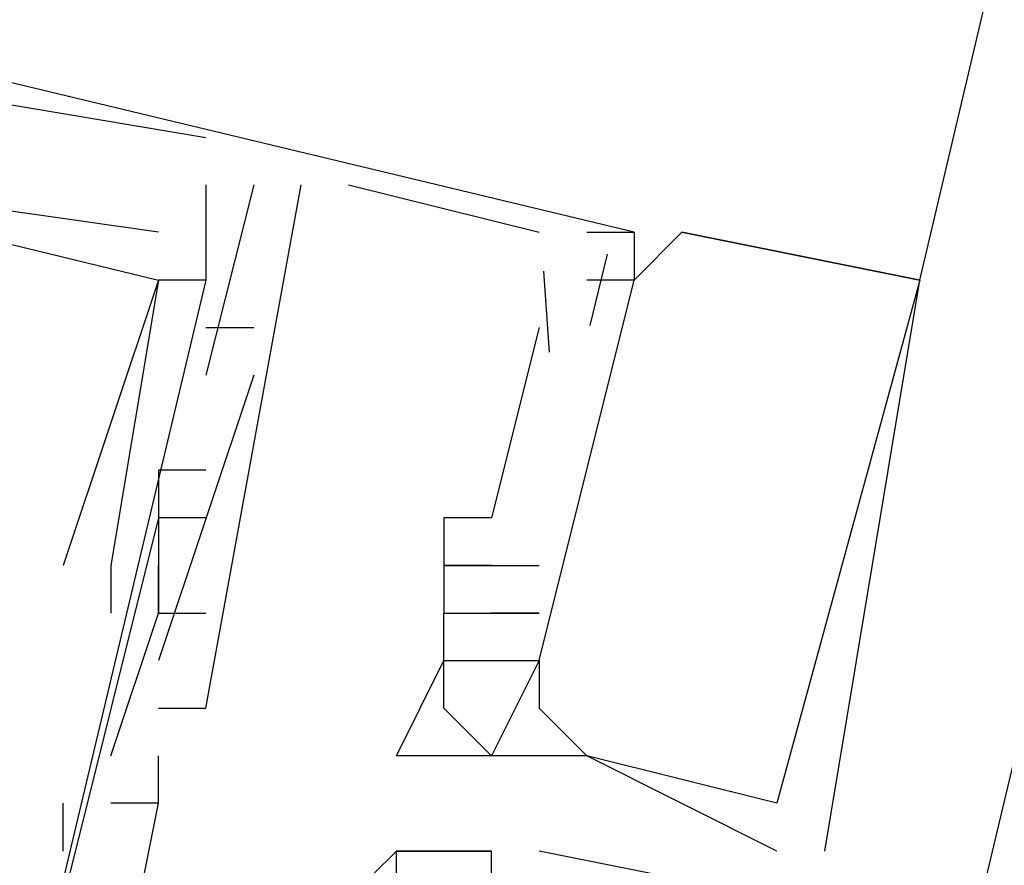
# Model space of a CAD drawing. Header units: feet. Extents: x -79 to 198, y -22 to 181.
# Tile 462 of 656: x 114.361 to 114.637, y 60.64 to 60.877. Entities that reach past the tile are written whole.
import ezdxf

# ---------------------------------------------------------------- set-up
doc = ezdxf.new("R2010")
doc.units = ezdxf.units.FT
doc.layers.add('A-LINEA', color=7, linetype='CONTINUOUS')

msp = doc.modelspace()

# ---------------------------------------------------------------- linework, layer by layer
at = {"layer": 'A-LINEA'}
for p, q in [((114.6133, 60.8044), (116.2533, 67.7378)), ((114.6133, 60.8044), (116.2533, 67.7378)), ((114.4133, 60.8444), (114.4133, 60.8444)), ((114.4133, 60.8444), (114.4133, 60.8444)), ((114.4133, 60.8444), (114.4133, 60.8444)), ((114.4133, 60.8444), (114.4133, 60.8444)), ((114.4133, 60.8444), (114.4133, 60.8444)), ((114.4133, 60.8444), (114.4133, 60.8444)), ((114.4133, 60.8444), (114.4133, 60.8444)), ((114.4133, 60.8444), (114.4133, 60.8444)), ((114.4133, 60.8444), (114.4133, 60.8444)), ((114.4133, 60.8444), (114.4133, 60.8444)), ((114.4133, 60.8444), (114.4133, 60.8444)), ((114.4133, 60.8444), (114.4133, 60.8444)), ((114.4133, 60.8311), (114.4133, 60.8178)), ((114.4133, 60.8311), (114.4133, 60.8311)), ((114.4267, 60.8311), (114.4133, 60.7778)), ((114.4133, 60.8311), (114.4133, 60.8178)), ((114.4133, 60.8311), (114.4133, 60.8311)), ((114.4267, 60.8311), (114.4133, 60.7778)), ((114.4133, 60.8311), (114.4133, 60.8178)), ((114.4133, 60.8311), (114.4133, 60.8311)), ((114.4267, 60.8311), (114.4133, 60.7778)), ((114.4133, 60.8311), (114.4133, 60.8178)), ((114.4133, 60.8311), (114.4133, 60.8311)), ((114.4267, 60.8311), (114.4133, 60.7778)), ((114.4133, 60.8311), (114.4133, 60.8178)), ((114.4133, 60.8311), (114.4133, 60.8311)), ((114.4267, 60.8311), (114.4133, 60.7778)), ((114.4133, 60.8311), (114.4133, 60.8178)), ((114.4133, 60.8311), (114.4133, 60.8311)), ((114.4267, 60.8311), (114.4133, 60.7778)), ((114.4267, 60.8311), (114.4267, 60.8311)), ((114.4267, 60.8311), (114.4267, 60.8311)), ((114.4267, 60.8311), (114.4267, 60.8311)), ((114.4267, 60.8311), (114.4267, 60.8311)), ((114.4267, 60.8311), (114.4267, 60.8311)), ((114.4267, 60.8311), (114.4267, 60.8311)), ((114.44, 60.8311), (114.44, 60.8311)), ((114.44, 60.8311), (114.44, 60.8311)), ((114.44, 60.8311), (114.44, 60.8311)), ((114.44, 60.8311), (114.44, 60.8311)), ((114.44, 60.8311), (114.44, 60.8311)), ((114.44, 60.8311), (114.44, 60.8311)), ((114.4533, 60.8311), (114.5067, 60.8178)), ((114.4533, 60.8311), (114.4533, 60.8311)), ((114.4533, 60.8311), (114.5067, 60.8178)), ((114.4533, 60.8311), (114.4533, 60.8311)), ((114.4533, 60.8311), (114.5067, 60.8178)), ((114.4533, 60.8311), (114.4533, 60.8311)), ((114.4533, 60.8311), (114.5067, 60.8178)), ((114.4533, 60.8311), (114.4533, 60.8311)), ((114.4533, 60.8311), (114.5067, 60.8178)), ((114.4533, 60.8311), (114.4533, 60.8311)), ((114.4533, 60.8311), (114.5067, 60.8178)), ((114.4533, 60.8311), (114.4533, 60.8311)), ((114.4, 60.8178), (114.4, 60.8178)), ((114.4, 60.8178), (114.4, 60.8178)), ((114.4, 60.8178), (114.4, 60.8178)), ((114.4, 60.8178), (114.4, 60.8178)), ((114.4, 60.8178), (114.4, 60.8178)), ((114.4, 60.8178), (114.4, 60.8178)), ((114.4133, 60.8178), (114.4133, 60.8178)), ((114.4133, 60.8178), (114.4133, 60.8178)), ((114.4133, 60.8178), (114.4133, 60.8178)), ((114.4133, 60.8178), (114.4133, 60.8178)), ((114.4133, 60.8178), (114.4133, 60.8178)), ((114.4133, 60.8178), (114.4133, 60.8178)), ((114.5067, 60.8178), (114.5067, 60.8178)), ((114.5067, 60.8178), (114.5067, 60.8178)), ((114.5067, 60.8178), (114.5067, 60.8178)), ((114.5067, 60.8178), (114.5067, 60.8178)), ((114.5067, 60.8178), (114.5067, 60.8178)), ((114.5067, 60.8178), (114.5067, 60.8178)), ((114.52, 60.8178), (114.52, 60.8178)), ((114.52, 60.8178), (114.52, 60.8178)), ((114.52, 60.8178), (114.52, 60.8178)), ((114.52, 60.8178), (114.52, 60.8178)), ((114.52, 60.8178), (114.52, 60.8178)), ((114.52, 60.8178), (114.52, 60.8178)), ((114.5333, 60.8178), (114.5333, 60.8178)), ((114.5333, 60.8178), (114.5333, 60.8178)), ((114.5333, 60.8178), (114.5333, 60.8178)), ((114.5333, 60.8178), (114.5333, 60.8178)), ((114.5333, 60.8178), (114.5333, 60.8178)), ((114.5333, 60.8178), (114.5333, 60.8178)), ((114.5333, 60.8178), (114.5333, 60.8178)), ((114.5333, 60.8178), (114.5333, 60.8178)), ((114.5333, 60.8178), (114.5333, 60.8178)), ((114.5333, 60.8178), (114.5333, 60.8178)), ((114.5333, 60.8178), (114.5333, 60.8178)), ((114.5333, 60.8178), (114.5333, 60.8178)), ((114.5467, 60.8178), (114.5467, 60.8178)), ((114.5467, 60.8178), (114.5467, 60.8178)), ((114.5467, 60.8178), (114.5467, 60.8178)), ((114.5467, 60.8178), (114.5467, 60.8178)), ((114.5467, 60.8178), (114.5467, 60.8178)), ((114.5467, 60.8178), (114.5467, 60.8178)), ((114.5467, 60.8178), (114.5467, 60.8178)), ((114.5467, 60.8178), (114.5467, 60.8178)), ((114.5467, 60.8178), (114.5467, 60.8178)), ((114.5467, 60.8178), (114.5467, 60.8178)), ((114.5467, 60.8178), (114.5467, 60.8178)), ((114.5467, 60.8178), (114.5467, 60.8178)), ((114.5257, 60.8117), (114.5209, 60.7917)), ((114.5257, 60.8117), (114.5209, 60.7917)), ((114.5257, 60.8117), (114.5209, 60.7917)), ((114.5257, 60.8117), (114.5209, 60.7917)), ((114.5257, 60.8117), (114.5209, 60.7917)), ((114.5257, 60.8117), (114.5209, 60.7917)), ((114.4133, 60.8044), (114.3467, 60.5244)), ((114.4133, 60.8044), (114.3467, 60.5244)), ((114.4133, 60.8044), (114.3467, 60.5244)), ((114.4133, 60.8044), (114.3467, 60.5244)), ((114.4133, 60.8044), (114.3467, 60.5244)), ((114.4133, 60.8044), (114.3467, 60.5244)), ((114.4, 60.8044), (114.4, 60.8044)), ((114.4, 60.8044), (114.4, 60.8044)), ((114.4, 60.8044), (114.4, 60.8044)), ((114.4, 60.8044), (114.4, 60.8044)), ((114.4, 60.8044), (114.4, 60.8044)), ((114.4, 60.8044), (114.4, 60.8044)), ((114.4, 60.8044), (114.4, 60.8044)), ((114.4, 60.8044), (114.4, 60.8044)), ((114.4, 60.8044), (114.4, 60.8044)), ((114.4, 60.8044), (114.4, 60.8044)), ((114.4, 60.8044), (114.4, 60.8044)), ((114.4, 60.8044), (114.4, 60.8044)), ((114.4133, 60.8044), (114.4133, 60.8044)), ((114.4133, 60.8044), (114.4133, 60.8044)), ((114.4133, 60.8044), (114.4133, 60.8044)), ((114.4133, 60.8044), (114.4133, 60.8044)), ((114.4133, 60.8044), (114.4133, 60.8044)), ((114.4133, 60.8044), (114.4133, 60.8044)), ((114.5079, 60.8069), (114.5095, 60.7842)), ((114.5079, 60.8069), (114.5095, 60.7842)), ((114.5079, 60.8069), (114.5095, 60.7842)), ((114.5079, 60.8069), (114.5095, 60.7842)), ((114.5079, 60.8069), (114.5095, 60.7842)), ((114.5079, 60.8069), (114.5095, 60.7842)), ((114.52, 60.8044), (114.52, 60.8044)), ((114.52, 60.8044), (114.52, 60.8044)), ((114.52, 60.8044), (114.52, 60.8044)), ((114.52, 60.8044), (114.52, 60.8044)), ((114.52, 60.8044), (114.52, 60.8044)), ((114.52, 60.8044), (114.52, 60.8044)), ((114.5333, 60.8044), (114.5333, 60.8044)), ((114.5333, 60.8044), (114.5333, 60.8044)), ((114.5333, 60.8044), (114.5333, 60.8044)), ((114.5333, 60.8044), (114.5333, 60.8044)), ((114.5333, 60.8044), (114.5333, 60.8044)), ((114.5333, 60.8044), (114.5333, 60.8044)), ((114.5333, 60.8044), (114.5333, 60.8044)), ((114.5333, 60.8044), (114.5333, 60.8044)), ((114.5333, 60.8044), (114.5333, 60.8044)), ((114.5333, 60.8044), (114.5333, 60.8044)), ((114.5333, 60.8044), (114.5333, 60.8044)), ((114.5333, 60.8044), (114.5333, 60.8044)), ((114.6133, 60.8044), (114.6133, 60.8044)), ((114.6133, 60.8044), (114.6133, 60.8044)), ((114.6133, 60.8044), (114.6133, 60.8044)), ((114.6133, 60.8044), (114.6133, 60.8044)), ((114.6133, 60.8044), (114.6133, 60.8044)), ((114.6133, 60.8044), (114.6133, 60.8044)), ((114.6133, 60.8044), (114.6133, 60.8044)), ((114.6133, 60.8044), (114.6133, 60.8044)), ((114.6133, 60.8044), (114.6133, 60.8044)), ((114.6133, 60.8044), (114.6133, 60.8044)), ((114.6133, 60.8044), (114.6133, 60.8044)), ((114.6133, 60.8044), (114.6133, 60.8044)), ((114.4133, 60.7911), (114.4267, 60.7911)), ((114.4133, 60.7911), (114.4133, 60.7911)), ((114.4133, 60.7911), (114.4267, 60.7911)), ((114.4133, 60.7911), (114.4133, 60.7911)), ((114.4133, 60.7911), (114.4267, 60.7911)), ((114.4133, 60.7911), (114.4133, 60.7911)), ((114.4133, 60.7911), (114.4267, 60.7911)), ((114.4133, 60.7911), (114.4133, 60.7911)), ((114.4133, 60.7911), (114.4267, 60.7911)), ((114.4133, 60.7911), (114.4133, 60.7911)), ((114.4133, 60.7911), (114.4267, 60.7911)), ((114.4133, 60.7911), (114.4133, 60.7911)), ((114.4267, 60.7911), (114.4267, 60.7911)), ((114.4267, 60.7911), (114.4267, 60.7911)), ((114.4267, 60.7911), (114.4267, 60.7911)), ((114.4267, 60.7911), (114.4267, 60.7911)), ((114.4267, 60.7911), (114.4267, 60.7911)), ((114.4267, 60.7911), (114.4267, 60.7911)), ((114.5067, 60.7911), (114.5067, 60.7911)), ((114.5067, 60.7911), (114.5067, 60.7911)), ((114.5067, 60.7911), (114.5067, 60.7911)), ((114.5067, 60.7911), (114.5067, 60.7911)), ((114.5067, 60.7911), (114.5067, 60.7911)), ((114.5067, 60.7911), (114.5067, 60.7911)), ((114.4267, 60.7778), (114.4, 60.6978)), ((114.4267, 60.7778), (114.4, 60.6978)), ((114.4267, 60.7778), (114.4, 60.6978)), ((114.4267, 60.7778), (114.4, 60.6978)), ((114.4267, 60.7778), (114.4, 60.6978)), ((114.4267, 60.7778), (114.4, 60.6978)), ((114.4133, 60.7778), (114.4133, 60.7778)), ((114.4133, 60.7778), (114.4133, 60.7778)), ((114.4133, 60.7778), (114.4133, 60.7778)), ((114.4133, 60.7778), (114.4133, 60.7778)), ((114.4133, 60.7778), (114.4133, 60.7778)), ((114.4133, 60.7778), (114.4133, 60.7778)), ((114.4267, 60.7778), (114.4267, 60.7778)), ((114.4267, 60.7778), (114.4267, 60.7778)), ((114.4267, 60.7778), (114.4267, 60.7778)), ((114.4267, 60.7778), (114.4267, 60.7778)), ((114.4267, 60.7778), (114.4267, 60.7778)), ((114.4267, 60.7778), (114.4267, 60.7778)), ((114.4, 60.7511), (114.4, 60.7511)), ((114.4, 60.7511), (114.4, 60.7511)), ((114.4, 60.7511), (114.4, 60.7511)), ((114.4, 60.7511), (114.4, 60.7511)), ((114.4, 60.7511), (114.4, 60.7511)), ((114.4, 60.7511), (114.4, 60.7511)), ((114.4133, 60.7511), (114.4133, 60.7511)), ((114.4133, 60.7511), (114.4133, 60.7511)), ((114.4133, 60.7511), (114.4133, 60.7511)), ((114.4133, 60.7511), (114.4133, 60.7511)), ((114.4133, 60.7511), (114.4133, 60.7511)), ((114.4133, 60.7511), (114.4133, 60.7511)), ((114.4, 60.7378), (114.4, 60.7378)), ((114.4, 60.7378), (114.4, 60.7378)), ((114.4, 60.7378), (114.4, 60.7378)), ((114.4, 60.7378), (114.4, 60.7378)), ((114.4, 60.7378), (114.4, 60.7378)), ((114.4, 60.7378), (114.4, 60.7378)), ((114.4, 60.7378), (114.4, 60.7378)), ((114.4, 60.7378), (114.4, 60.7378)), ((114.4, 60.7378), (114.4, 60.7378)), ((114.4, 60.7378), (114.4, 60.7378)), ((114.4, 60.7378), (114.4, 60.7378)), ((114.4, 60.7378), (114.4, 60.7378)), ((114.4133, 60.7378), (114.4133, 60.7378)), ((114.4133, 60.7378), (114.4133, 60.7378)), ((114.4133, 60.7378), (114.4133, 60.7378)), ((114.4133, 60.7378), (114.4133, 60.7378)), ((114.4133, 60.7378), (114.4133, 60.7378)), ((114.4133, 60.7378), (114.4133, 60.7378)), ((114.48, 60.7378), (114.48, 60.7378)), ((114.48, 60.7378), (114.48, 60.7378)), ((114.48, 60.7378), (114.48, 60.7378)), ((114.48, 60.7378), (114.48, 60.7378)), ((114.48, 60.7378), (114.48, 60.7378)), ((114.48, 60.7378), (114.48, 60.7378)), ((114.4933, 60.7378), (114.4933, 60.7378)), ((114.4933, 60.7378), (114.4933, 60.7378)), ((114.4933, 60.7378), (114.4933, 60.7378)), ((114.4933, 60.7378), (114.4933, 60.7378)), ((114.4933, 60.7378), (114.4933, 60.7378)), ((114.4933, 60.7378), (114.4933, 60.7378)), ((114.3733, 60.7244), (114.3733, 60.7244)), ((114.3733, 60.7244), (114.3733, 60.7244)), ((114.3733, 60.7244), (114.3733, 60.7244)), ((114.3733, 60.7244), (114.3733, 60.7244)), ((114.3733, 60.7244), (114.3733, 60.7244)), ((114.3733, 60.7244), (114.3733, 60.7244)), ((114.3867, 60.7244), (114.3867, 60.7244)), ((114.3867, 60.7244), (114.3867, 60.7244)), ((114.3867, 60.7244), (114.3867, 60.7244)), ((114.3867, 60.7244), (114.3867, 60.7244)), ((114.3867, 60.7244), (114.3867, 60.7244)), ((114.3867, 60.7244), (114.3867, 60.7244)), ((114.4, 60.7244), (114.4, 60.7244)), ((114.4, 60.7244), (114.4, 60.7244)), ((114.4, 60.7244), (114.4, 60.7244)), ((114.4, 60.7244), (114.4, 60.7244)), ((114.4, 60.7244), (114.4, 60.7244)), ((114.4, 60.7244), (114.4, 60.7244)), ((114.48, 60.7244), (114.48, 60.7244)), ((114.48, 60.7244), (114.48, 60.7244)), ((114.48, 60.7244), (114.48, 60.7244)), ((114.48, 60.7244), (114.48, 60.7244)), ((114.48, 60.7244), (114.48, 60.7244)), ((114.48, 60.7244), (114.48, 60.7244)), ((114.4933, 60.7244), (114.5067, 60.7244)), ((114.4933, 60.7244), (114.4933, 60.7244)), ((114.4933, 60.7244), (114.4933, 60.7244)), ((114.4933, 60.7244), (114.5067, 60.7244)), ((114.4933, 60.7244), (114.4933, 60.7244)), ((114.4933, 60.7244), (114.4933, 60.7244)), ((114.4933, 60.7244), (114.5067, 60.7244)), ((114.4933, 60.7244), (114.4933, 60.7244)), ((114.4933, 60.7244), (114.4933, 60.7244)), ((114.4933, 60.7244), (114.5067, 60.7244)), ((114.4933, 60.7244), (114.4933, 60.7244)), ((114.4933, 60.7244), (114.4933, 60.7244)), ((114.4933, 60.7244), (114.5067, 60.7244)), ((114.4933, 60.7244), (114.4933, 60.7244)), ((114.4933, 60.7244), (114.4933, 60.7244)), ((114.4933, 60.7244), (114.5067, 60.7244)), ((114.4933, 60.7244), (114.4933, 60.7244)), ((114.4933, 60.7244), (114.4933, 60.7244)), ((114.5067, 60.7244), (114.5067, 60.7244)), ((114.5067, 60.7244), (114.5067, 60.7244)), ((114.5067, 60.7244), (114.5067, 60.7244)), ((114.5067, 60.7244), (114.5067, 60.7244)), ((114.5067, 60.7244), (114.5067, 60.7244)), ((114.5067, 60.7244), (114.5067, 60.7244)), ((114.3867, 60.7111), (114.3867, 60.7111)), ((114.3867, 60.7111), (114.3867, 60.7111)), ((114.3867, 60.7111), (114.3867, 60.7111)), ((114.3867, 60.7111), (114.3867, 60.7111)), ((114.3867, 60.7111), (114.3867, 60.7111)), ((114.3867, 60.7111), (114.3867, 60.7111)), ((114.4, 60.7111), (114.4, 60.7111)), ((114.4, 60.7111), (114.4, 60.7111)), ((114.4, 60.7111), (114.4, 60.7111)), ((114.4, 60.7111), (114.4, 60.7111)), ((114.4, 60.7111), (114.4, 60.7111)), ((114.4, 60.7111), (114.4, 60.7111)), ((114.4, 60.7111), (114.4, 60.7111)), ((114.4, 60.7111), (114.4, 60.7111)), ((114.4, 60.7111), (114.4, 60.7111)), ((114.4, 60.7111), (114.4, 60.7111)), ((114.4, 60.7111), (114.4, 60.7111)), ((114.4, 60.7111), (114.4, 60.7111)), ((114.4133, 60.7111), (114.4133, 60.7111)), ((114.4133, 60.7111), (114.4133, 60.7111)), ((114.4133, 60.7111), (114.4133, 60.7111)), ((114.4133, 60.7111), (114.4133, 60.7111)), ((114.4133, 60.7111), (114.4133, 60.7111)), ((114.4133, 60.7111), (114.4133, 60.7111)), ((114.48, 60.7111), (114.48, 60.7111)), ((114.48, 60.7111), (114.48, 60.7111)), ((114.48, 60.7111), (114.48, 60.7111)), ((114.48, 60.7111), (114.48, 60.7111)), ((114.48, 60.7111), (114.48, 60.7111)), ((114.48, 60.7111), (114.48, 60.7111)), ((114.48, 60.7111), (114.48, 60.7111)), ((114.48, 60.7111), (114.48, 60.7111)), ((114.48, 60.7111), (114.48, 60.7111)), ((114.48, 60.7111), (114.48, 60.7111)), ((114.48, 60.7111), (114.48, 60.7111)), ((114.48, 60.7111), (114.48, 60.7111)), ((114.4933, 60.7111), (114.4933, 60.7111)), ((114.4933, 60.7111), (114.4933, 60.7111)), ((114.4933, 60.7111), (114.4933, 60.7111)), ((114.4933, 60.7111), (114.4933, 60.7111)), ((114.4933, 60.7111), (114.4933, 60.7111)), ((114.4933, 60.7111), (114.4933, 60.7111)), ((114.4933, 60.7111), (114.4933, 60.7111)), ((114.4933, 60.7111), (114.4933, 60.7111)), ((114.4933, 60.7111), (114.4933, 60.7111)), ((114.4933, 60.7111), (114.4933, 60.7111)), ((114.4933, 60.7111), (114.4933, 60.7111)), ((114.4933, 60.7111), (114.4933, 60.7111)), ((114.4933, 60.7111), (114.4933, 60.7111)), ((114.4933, 60.7111), (114.4933, 60.7111)), ((114.4933, 60.7111), (114.4933, 60.7111)), ((114.4933, 60.7111), (114.4933, 60.7111)), ((114.4933, 60.7111), (114.4933, 60.7111)), ((114.4933, 60.7111), (114.4933, 60.7111)), ((114.4933, 60.7111), (114.4933, 60.7111)), ((114.4933, 60.7111), (114.4933, 60.7111)), ((114.4933, 60.7111), (114.4933, 60.7111)), ((114.4933, 60.7111), (114.4933, 60.7111)), ((114.4933, 60.7111), (114.4933, 60.7111)), ((114.4933, 60.7111), (114.4933, 60.7111)), ((114.5067, 60.7111), (114.5067, 60.7111)), ((114.5067, 60.7111), (114.5067, 60.7111)), ((114.5067, 60.7111), (114.5067, 60.7111)), ((114.5067, 60.7111), (114.5067, 60.7111)), ((114.5067, 60.7111), (114.5067, 60.7111)), ((114.5067, 60.7111), (114.5067, 60.7111)), ((114.5067, 60.7111), (114.5067, 60.7111)), ((114.5067, 60.7111), (114.5067, 60.7111)), ((114.5067, 60.7111), (114.5067, 60.7111)), ((114.5067, 60.7111), (114.5067, 60.7111)), ((114.5067, 60.7111), (114.5067, 60.7111)), ((114.5067, 60.7111), (114.5067, 60.7111)), ((114.4, 60.6978), (114.4, 60.6978)), ((114.4, 60.6978), (114.4, 60.6978)), ((114.4, 60.6978), (114.4, 60.6978)), ((114.4, 60.6978), (114.4, 60.6978)), ((114.4, 60.6978), (114.4, 60.6978)), ((114.4, 60.6978), (114.4, 60.6978)), ((114.48, 60.6978), (114.48, 60.6978)), ((114.48, 60.6978), (114.48, 60.6978)), ((114.48, 60.6978), (114.48, 60.6978)), ((114.48, 60.6978), (114.48, 60.6978)), ((114.48, 60.6978), (114.48, 60.6978)), ((114.48, 60.6978), (114.48, 60.6978)), ((114.48, 60.6978), (114.48, 60.6978)), ((114.48, 60.6978), (114.48, 60.6978)), ((114.48, 60.6978), (114.48, 60.6978)), ((114.48, 60.6978), (114.48, 60.6978)), ((114.48, 60.6978), (114.48, 60.6978)), ((114.48, 60.6978), (114.48, 60.6978)), ((114.48, 60.6978), (114.48, 60.6978)), ((114.48, 60.6978), (114.48, 60.6978)), ((114.48, 60.6978), (114.48, 60.6978)), ((114.48, 60.6978), (114.48, 60.6978)), ((114.48, 60.6978), (114.48, 60.6978)), ((114.48, 60.6978), (114.48, 60.6978)), ((114.4933, 60.6978), (114.4933, 60.6978)), ((114.4933, 60.6978), (114.4933, 60.6978)), ((114.4933, 60.6978), (114.4933, 60.6978)), ((114.4933, 60.6978), (114.4933, 60.6978)), ((114.4933, 60.6978), (114.4933, 60.6978)), ((114.4933, 60.6978), (114.4933, 60.6978)), ((114.4933, 60.6978), (114.4933, 60.6978)), ((114.4933, 60.6978), (114.4933, 60.6978)), ((114.4933, 60.6978), (114.4933, 60.6978)), ((114.4933, 60.6978), (114.4933, 60.6978)), ((114.4933, 60.6978), (114.4933, 60.6978)), ((114.4933, 60.6978), (114.4933, 60.6978)), ((114.4933, 60.6978), (114.4933, 60.6978)), ((114.4933, 60.6978), (114.4933, 60.6978)), ((114.4933, 60.6978), (114.4933, 60.6978)), ((114.4933, 60.6978), (114.4933, 60.6978)), ((114.4933, 60.6978), (114.4933, 60.6978)), ((114.4933, 60.6978), (114.4933, 60.6978)), ((114.5067, 60.6978), (114.5067, 60.6978)), ((114.5067, 60.6978), (114.5067, 60.6978)), ((114.5067, 60.6978), (114.5067, 60.6978)), ((114.5067, 60.6978), (114.5067, 60.6978)), ((114.5067, 60.6978), (114.5067, 60.6978)), ((114.5067, 60.6978), (114.5067, 60.6978)), ((114.5067, 60.6978), (114.5067, 60.6978)), ((114.5067, 60.6978), (114.5067, 60.6978)), ((114.5067, 60.6978), (114.5067, 60.6978)), ((114.5067, 60.6978), (114.5067, 60.6978)), ((114.5067, 60.6978), (114.5067, 60.6978)), ((114.5067, 60.6978), (114.5067, 60.6978)), ((114.5067, 60.6978), (114.5067, 60.6978)), ((114.5067, 60.6978), (114.5067, 60.6978)), ((114.5067, 60.6978), (114.5067, 60.6978)), ((114.5067, 60.6978), (114.5067, 60.6978)), ((114.5067, 60.6978), (114.5067, 60.6978)), ((114.5067, 60.6978), (114.5067, 60.6978)), ((114.4, 60.6844), (114.4, 60.6844)), ((114.4, 60.6844), (114.4, 60.6844)), ((114.4, 60.6844), (114.4, 60.6844)), ((114.4, 60.6844), (114.4, 60.6844)), ((114.4, 60.6844), (114.4, 60.6844)), ((114.4, 60.6844), (114.4, 60.6844)), ((114.4133, 60.6844), (114.4133, 60.6844)), ((114.4133, 60.6844), (114.4133, 60.6844)), ((114.4133, 60.6844), (114.4133, 60.6844)), ((114.4133, 60.6844), (114.4133, 60.6844)), ((114.4133, 60.6844), (114.4133, 60.6844)), ((114.4133, 60.6844), (114.4133, 60.6844)), ((114.48, 60.6844), (114.48, 60.6844)), ((114.48, 60.6844), (114.48, 60.6844)), ((114.48, 60.6844), (114.48, 60.6844)), ((114.48, 60.6844), (114.48, 60.6844)), ((114.48, 60.6844), (114.48, 60.6844)), ((114.48, 60.6844), (114.48, 60.6844)), ((114.5067, 60.6844), (114.5067, 60.6844)), ((114.5067, 60.6844), (114.5067, 60.6844)), ((114.5067, 60.6844), (114.5067, 60.6844)), ((114.5067, 60.6844), (114.5067, 60.6844)), ((114.5067, 60.6844), (114.5067, 60.6844)), ((114.5067, 60.6844), (114.5067, 60.6844)), ((114.3867, 60.6711), (114.3867, 60.6711)), ((114.3867, 60.6711), (114.3867, 60.6711)), ((114.3867, 60.6711), (114.3867, 60.6711)), ((114.3867, 60.6711), (114.3867, 60.6711)), ((114.3867, 60.6711), (114.3867, 60.6711)), ((114.3867, 60.6711), (114.3867, 60.6711)), ((114.4, 60.6711), (114.4, 60.6711)), ((114.4, 60.6711), (114.4, 60.6711)), ((114.4, 60.6711), (114.4, 60.6711)), ((114.4, 60.6711), (114.4, 60.6711)), ((114.4, 60.6711), (114.4, 60.6711)), ((114.4, 60.6711), (114.4, 60.6711)), ((114.4667, 60.6711), (114.4667, 60.6711)), ((114.4667, 60.6711), (114.4667, 60.6711)), ((114.4667, 60.6711), (114.4667, 60.6711)), ((114.4667, 60.6711), (114.4667, 60.6711)), ((114.4667, 60.6711), (114.4667, 60.6711)), ((114.4667, 60.6711), (114.4667, 60.6711)), ((114.48, 60.6711), (114.48, 60.6711)), ((114.48, 60.6711), (114.48, 60.6711)), ((114.48, 60.6711), (114.48, 60.6711)), ((114.48, 60.6711), (114.48, 60.6711)), ((114.48, 60.6711), (114.48, 60.6711)), ((114.48, 60.6711), (114.48, 60.6711)), ((114.4933, 60.6711), (114.4933, 60.6711)), ((114.4933, 60.6711), (114.4933, 60.6711)), ((114.4933, 60.6711), (114.4933, 60.6711)), ((114.4933, 60.6711), (114.4933, 60.6711)), ((114.4933, 60.6711), (114.4933, 60.6711)), ((114.4933, 60.6711), (114.4933, 60.6711)), ((114.5067, 60.6711), (114.5067, 60.6711)), ((114.5067, 60.6711), (114.5067, 60.6711)), ((114.5067, 60.6711), (114.5067, 60.6711)), ((114.5067, 60.6711), (114.5067, 60.6711)), ((114.5067, 60.6711), (114.5067, 60.6711)), ((114.5067, 60.6711), (114.5067, 60.6711)), ((114.52, 60.6711), (114.52, 60.6711)), ((114.52, 60.6711), (114.52, 60.6711)), ((114.52, 60.6711), (114.52, 60.6711)), ((114.52, 60.6711), (114.52, 60.6711)), ((114.52, 60.6711), (114.52, 60.6711)), ((114.52, 60.6711), (114.52, 60.6711)), ((114.52, 60.6711), (114.52, 60.6711)), ((114.52, 60.6711), (114.52, 60.6711)), ((114.52, 60.6711), (114.52, 60.6711)), ((114.52, 60.6711), (114.52, 60.6711)), ((114.52, 60.6711), (114.52, 60.6711)), ((114.52, 60.6711), (114.52, 60.6711)), ((114.3733, 60.6444), (114.3733, 60.6578)), ((114.3733, 60.6578), (114.3733, 60.6578)), ((114.3733, 60.6444), (114.3733, 60.6578)), ((114.3733, 60.6578), (114.3733, 60.6578)), ((114.3733, 60.6444), (114.3733, 60.6578)), ((114.3733, 60.6578), (114.3733, 60.6578)), ((114.3733, 60.6444), (114.3733, 60.6578)), ((114.3733, 60.6578), (114.3733, 60.6578)), ((114.3733, 60.6444), (114.3733, 60.6578)), ((114.3733, 60.6578), (114.3733, 60.6578)), ((114.3733, 60.6444), (114.3733, 60.6578)), ((114.3733, 60.6578), (114.3733, 60.6578)), ((114.4, 60.6578), (114.3867, 60.6578)), ((114.3867, 60.6578), (114.3867, 60.6578)), ((114.4, 60.6578), (114.3867, 60.6578)), ((114.3867, 60.6578), (114.3867, 60.6578)), ((114.4, 60.6578), (114.3867, 60.6578)), ((114.3867, 60.6578), (114.3867, 60.6578)), ((114.4, 60.6578), (114.3867, 60.6578)), ((114.3867, 60.6578), (114.3867, 60.6578)), ((114.4, 60.6578), (114.3867, 60.6578)), ((114.3867, 60.6578), (114.3867, 60.6578)), ((114.4, 60.6578), (114.3867, 60.6578)), ((114.3867, 60.6578), (114.3867, 60.6578)), ((114.4, 60.6578), (114.4, 60.6578)), ((114.4, 60.6578), (114.4, 60.6578)), ((114.4, 60.6578), (114.4, 60.6578)), ((114.4, 60.6578), (114.4, 60.6578)), ((114.4, 60.6578), (114.4, 60.6578)), ((114.4, 60.6578), (114.4, 60.6578)), ((114.4, 60.6578), (114.4, 60.6578)), ((114.4, 60.6578), (114.4, 60.6578)), ((114.4, 60.6578), (114.4, 60.6578)), ((114.4, 60.6578), (114.4, 60.6578)), ((114.4, 60.6578), (114.4, 60.6578)), ((114.4, 60.6578), (114.4, 60.6578)), ((114.5733, 60.6578), (114.5733, 60.6578)), ((114.5733, 60.6578), (114.5733, 60.6578)), ((114.5733, 60.6578), (114.5733, 60.6578)), ((114.5733, 60.6578), (114.5733, 60.6578)), ((114.5733, 60.6578), (114.5733, 60.6578)), ((114.5733, 60.6578), (114.5733, 60.6578)), ((114.3733, 60.6444), (114.3733, 60.6444)), ((114.3733, 60.6444), (114.3733, 60.6444)), ((114.3733, 60.6444), (114.3733, 60.6444)), ((114.3733, 60.6444), (114.3733, 60.6444)), ((114.3733, 60.6444), (114.3733, 60.6444)), ((114.3733, 60.6444), (114.3733, 60.6444)), ((114.4667, 60.6444), (114.4667, 60.6444)), ((114.4667, 60.6444), (114.4667, 60.6444)), ((114.4667, 60.6444), (114.4667, 60.6444)), ((114.4667, 60.6444), (114.4667, 60.6444)), ((114.48, 60.6444), (114.48, 60.6444)), ((114.48, 60.6444), (114.48, 60.6444)), ((114.4933, 60.6444), (114.4933, 60.6444)), ((114.4933, 60.6444), (114.4933, 60.6444)), ((114.4933, 60.6444), (114.4933, 60.6444)), ((114.4933, 60.6444), (114.4933, 60.6444)), ((114.5733, 60.6311), (114.5067, 60.6444)), ((114.5067, 60.6444), (114.5067, 60.6444)), ((114.5733, 60.6311), (114.5067, 60.6444)), ((114.5067, 60.6444), (114.5067, 60.6444)), ((114.5733, 60.6444), (114.5733, 60.6444)), ((114.5733, 60.6444), (114.5733, 60.6444)), ((114.5733, 60.6444), (114.5733, 60.6444)), ((114.5733, 60.6444), (114.5733, 60.6444)), ((114.5733, 60.6444), (114.5733, 60.6444)), ((114.5733, 60.6444), (114.5733, 60.6444)), ((114.5867, 60.6444), (114.5867, 60.6444)), ((114.5867, 60.6444), (114.5867, 60.6444)), ((114.5867, 60.6444), (114.5867, 60.6444)), ((114.5867, 60.6444), (114.5867, 60.6444)), ((114.5867, 60.6444), (114.5867, 60.6444)), ((114.5867, 60.6444), (114.5867, 60.6444))]:
    msp.add_line(p, q, dxfattribs=at)
for points in [[(117.0933, 59.0178), (114.4, 59.6578), (118.2, 75.6978), (122, 91.7511), (124.68, 91.1111)], [(117.0933, 59.0178), (114.4, 59.6578), (118.2, 75.6978), (122, 91.7511), (124.68, 91.1111)], [(114.52, 60.8178), (114.5333, 60.8178), (113.8667, 60.9778)], [(114.52, 60.8178), (114.5333, 60.8178), (113.8667, 60.9778)], [(114.52, 60.8178), (114.5333, 60.8178), (113.8667, 60.9778)], [(114.52, 60.8178), (114.5333, 60.8178), (113.8667, 60.9778)], [(114.52, 60.8178), (114.5333, 60.8178), (113.8667, 60.9778)], [(114.52, 60.8178), (114.5333, 60.8178), (113.8667, 60.9778)], [(113.8667, 60.8444), (113.88, 60.8311), (113.9067, 60.9244), (114.4, 60.8044), (114.3733, 60.7244)], [(113.8667, 60.8444), (113.88, 60.8311), (113.9067, 60.9244), (114.4, 60.8044), (114.3733, 60.7244)], [(113.8667, 60.8444), (113.88, 60.8311), (113.9067, 60.9244), (114.4, 60.8044), (114.3733, 60.7244)], [(113.8667, 60.8444), (113.88, 60.8311), (113.9067, 60.9244), (114.4, 60.8044), (114.3733, 60.7244)], [(113.8667, 60.8444), (113.88, 60.8311), (113.9067, 60.9244), (114.4, 60.8044), (114.3733, 60.7244)], [(113.8667, 60.8444), (113.88, 60.8311), (113.9067, 60.9244), (114.4, 60.8044), (114.3733, 60.7244)], [(114.4, 60.8178), (114.3067, 60.8311), (114.32, 60.8444), (114.3067, 60.8578), (114.3067, 60.8311), (113.9067, 60.9244)], [(114.4, 60.8178), (114.3067, 60.8311), (114.32, 60.8444), (114.3067, 60.8578), (114.3067, 60.8311), (113.9067, 60.9244)], [(114.4, 60.8178), (114.3067, 60.8311), (114.32, 60.8444), (114.3067, 60.8578), (114.3067, 60.8311), (113.9067, 60.9244)], [(114.4, 60.8178), (114.3067, 60.8311), (114.32, 60.8444), (114.3067, 60.8578), (114.3067, 60.8311), (113.9067, 60.9244)], [(114.4, 60.8178), (114.3067, 60.8311), (114.32, 60.8444), (114.3067, 60.8578), (114.3067, 60.8311), (113.9067, 60.9244)], [(114.4, 60.8178), (114.3067, 60.8311), (114.32, 60.8444), (114.3067, 60.8578), (114.3067, 60.8311), (113.9067, 60.9244)], [(114.3333, 60.8578), (114.32, 60.8444), (114.32, 60.8311), (114.3333, 60.8311), (114.3333, 60.8578), (114.4133, 60.8444)], [(114.3333, 60.8578), (114.32, 60.8444), (114.32, 60.8311), (114.3333, 60.8311), (114.3333, 60.8578), (114.4133, 60.8444)], [(114.3333, 60.8578), (114.32, 60.8444), (114.32, 60.8311), (114.3333, 60.8311), (114.3333, 60.8578), (114.4133, 60.8444)], [(114.3333, 60.8578), (114.32, 60.8444), (114.32, 60.8311), (114.3333, 60.8311), (114.3333, 60.8578), (114.4133, 60.8444)], [(114.3333, 60.8578), (114.32, 60.8444), (114.32, 60.8311), (114.3333, 60.8311), (114.3333, 60.8578), (114.4133, 60.8444)], [(114.3333, 60.8578), (114.32, 60.8444), (114.32, 60.8311), (114.3333, 60.8311), (114.3333, 60.8578), (114.4133, 60.8444)], [(114.4133, 60.8311), (114.4133, 60.8044), (114.4, 60.8044), (114.3867, 60.7244), (114.3867, 60.7111), (114.3867, 60.7111)], [(114.4133, 60.8311), (114.4133, 60.8044), (114.4, 60.8044), (114.3867, 60.7244), (114.3867, 60.7111), (114.3867, 60.7111)], [(114.4133, 60.8311), (114.4133, 60.8044), (114.4, 60.8044), (114.3867, 60.7244), (114.3867, 60.7111), (114.3867, 60.7111)], [(114.4133, 60.8311), (114.4133, 60.8044), (114.4, 60.8044), (114.3867, 60.7244), (114.3867, 60.7111), (114.3867, 60.7111)], [(114.4133, 60.8311), (114.4133, 60.8044), (114.4, 60.8044), (114.3867, 60.7244), (114.3867, 60.7111), (114.3867, 60.7111)], [(114.4133, 60.8311), (114.4133, 60.8044), (114.4, 60.8044), (114.3867, 60.7244), (114.3867, 60.7111), (114.3867, 60.7111)], [(114.4, 60.6844), (114.4133, 60.6844), (114.44, 60.8311)], [(114.4, 60.6844), (114.4133, 60.6844), (114.44, 60.8311)], [(114.4, 60.6844), (114.4133, 60.6844), (114.44, 60.8311)], [(114.4, 60.6844), (114.4133, 60.6844), (114.44, 60.8311)], [(114.4, 60.6844), (114.4133, 60.6844), (114.44, 60.8311)], [(114.4, 60.6844), (114.4133, 60.6844), (114.44, 60.8311)], [(114.5333, 60.8178), (114.5333, 60.8044), (114.5467, 60.8178), (114.6133, 60.8044), (114.6133, 60.8044), (114.5733, 60.6578), (114.5733, 60.6578), (114.52, 60.6711), (114.52, 60.6711), (114.52, 60.6711), (114.52, 60.6711), (114.5067, 60.6844)], [(114.5333, 60.8178), (114.5333, 60.8044), (114.5467, 60.8178), (114.6133, 60.8044), (114.6133, 60.8044), (114.5733, 60.6578), (114.5733, 60.6578), (114.52, 60.6711), (114.52, 60.6711), (114.52, 60.6711), (114.52, 60.6711), (114.5067, 60.6844)], [(114.5333, 60.8178), (114.5333, 60.8044), (114.5467, 60.8178), (114.6133, 60.8044), (114.6133, 60.8044), (114.5733, 60.6578), (114.5733, 60.6578), (114.52, 60.6711), (114.52, 60.6711), (114.52, 60.6711), (114.52, 60.6711), (114.5067, 60.6844)], [(114.5333, 60.8178), (114.5333, 60.8044), (114.5467, 60.8178), (114.6133, 60.8044), (114.6133, 60.8044), (114.5733, 60.6578), (114.5733, 60.6578), (114.52, 60.6711), (114.52, 60.6711), (114.52, 60.6711), (114.52, 60.6711), (114.5067, 60.6844)], [(114.5333, 60.8178), (114.5333, 60.8044), (114.5467, 60.8178), (114.6133, 60.8044), (114.6133, 60.8044), (114.5733, 60.6578), (114.5733, 60.6578), (114.52, 60.6711), (114.52, 60.6711), (114.52, 60.6711), (114.52, 60.6711), (114.5067, 60.6844)], [(114.5333, 60.8178), (114.5333, 60.8044), (114.5467, 60.8178), (114.6133, 60.8044), (114.6133, 60.8044), (114.5733, 60.6578), (114.5733, 60.6578), (114.52, 60.6711), (114.52, 60.6711), (114.52, 60.6711), (114.52, 60.6711), (114.5067, 60.6844)], [(114.5867, 60.6444), (114.6133, 60.8044), (114.6133, 60.8044), (114.5467, 60.8178)], [(114.5867, 60.6444), (114.6133, 60.8044), (114.6133, 60.8044), (114.5467, 60.8178)], [(114.5867, 60.6444), (114.6133, 60.8044), (114.6133, 60.8044), (114.5467, 60.8178)], [(114.5867, 60.6444), (114.6133, 60.8044), (114.6133, 60.8044), (114.5467, 60.8178)], [(114.5867, 60.6444), (114.6133, 60.8044), (114.6133, 60.8044), (114.5467, 60.8178)], [(114.5867, 60.6444), (114.6133, 60.8044), (114.6133, 60.8044), (114.5467, 60.8178)], [(114.4933, 60.6978), (114.5067, 60.6978), (114.5333, 60.8044), (114.52, 60.8044)], [(114.4933, 60.6978), (114.5067, 60.6978), (114.5333, 60.8044), (114.52, 60.8044)], [(114.4933, 60.6978), (114.5067, 60.6978), (114.5333, 60.8044), (114.52, 60.8044)], [(114.4933, 60.6978), (114.5067, 60.6978), (114.5333, 60.8044), (114.52, 60.8044)], [(114.4933, 60.6978), (114.5067, 60.6978), (114.5333, 60.8044), (114.52, 60.8044)], [(114.4933, 60.6978), (114.5067, 60.6978), (114.5333, 60.8044), (114.52, 60.8044)], [(114.5067, 60.7911), (114.4933, 60.7378), (114.48, 60.7378), (114.48, 60.7111)], [(114.5067, 60.7911), (114.4933, 60.7378), (114.48, 60.7378), (114.48, 60.7111)], [(114.5067, 60.7911), (114.4933, 60.7378), (114.48, 60.7378), (114.48, 60.7111)], [(114.5067, 60.7911), (114.4933, 60.7378), (114.48, 60.7378), (114.48, 60.7111)], [(114.5067, 60.7911), (114.4933, 60.7378), (114.48, 60.7378), (114.48, 60.7111)], [(114.5067, 60.7911), (114.4933, 60.7378), (114.48, 60.7378), (114.48, 60.7111)], [(114.4133, 60.7511), (114.4, 60.7511), (114.4, 60.7378), (114.3467, 60.5244), (114.2667, 60.5511), (114.2667, 60.5778), (114.2533, 60.5778), (114.2533, 60.5644), (114.2533, 60.5511), (113.8, 60.6578), (113.8133, 60.6711), (113.8267, 60.6711), (113.8133, 60.6844), (113.84, 60.7778)], [(114.4133, 60.7511), (114.4, 60.7511), (114.4, 60.7378), (114.3467, 60.5244), (114.2667, 60.5511), (114.2667, 60.5778), (114.2533, 60.5778), (114.2533, 60.5644), (114.2533, 60.5511), (113.8, 60.6578), (113.8133, 60.6711), (113.8267, 60.6711), (113.8133, 60.6844), (113.84, 60.7778)], [(114.4133, 60.7511), (114.4, 60.7511), (114.4, 60.7378), (114.3467, 60.5244), (114.2667, 60.5511), (114.2667, 60.5778), (114.2533, 60.5778), (114.2533, 60.5644), (114.2533, 60.5511), (113.8, 60.6578), (113.8133, 60.6711), (113.8267, 60.6711), (113.8133, 60.6844), (113.84, 60.7778)], [(114.4133, 60.7511), (114.4, 60.7511), (114.4, 60.7378), (114.3467, 60.5244), (114.2667, 60.5511), (114.2667, 60.5778), (114.2533, 60.5778), (114.2533, 60.5644), (114.2533, 60.5511), (113.8, 60.6578), (113.8133, 60.6711), (113.8267, 60.6711), (113.8133, 60.6844), (113.84, 60.7778)], [(114.4133, 60.7511), (114.4, 60.7511), (114.4, 60.7378), (114.3467, 60.5244), (114.2667, 60.5511), (114.2667, 60.5778), (114.2533, 60.5778), (114.2533, 60.5644), (114.2533, 60.5511), (113.8, 60.6578), (113.8133, 60.6711), (113.8267, 60.6711), (113.8133, 60.6844), (113.84, 60.7778)], [(114.4133, 60.7511), (114.4, 60.7511), (114.4, 60.7378), (114.3467, 60.5244), (114.2667, 60.5511), (114.2667, 60.5778), (114.2533, 60.5778), (114.2533, 60.5644), (114.2533, 60.5511), (113.8, 60.6578), (113.8133, 60.6711), (113.8267, 60.6711), (113.8133, 60.6844), (113.84, 60.7778)], [(114.4133, 60.7378), (114.4, 60.7378), (114.4, 60.7111), (114.4, 60.7244)], [(114.4133, 60.7378), (114.4, 60.7378), (114.4, 60.7111), (114.4, 60.7244)], [(114.4133, 60.7378), (114.4, 60.7378), (114.4, 60.7111), (114.4, 60.7244)], [(114.4133, 60.7378), (114.4, 60.7378), (114.4, 60.7111), (114.4, 60.7244)], [(114.4133, 60.7378), (114.4, 60.7378), (114.4, 60.7111), (114.4, 60.7244)], [(114.4133, 60.7378), (114.4, 60.7378), (114.4, 60.7111), (114.4, 60.7244)], [(114.48, 60.7244), (114.4933, 60.7244), (114.48, 60.7244)], [(114.48, 60.7244), (114.4933, 60.7244), (114.48, 60.7244)], [(114.48, 60.7244), (114.4933, 60.7244), (114.48, 60.7244)], [(114.48, 60.7244), (114.4933, 60.7244), (114.48, 60.7244)], [(114.48, 60.7244), (114.4933, 60.7244), (114.48, 60.7244)], [(114.48, 60.7244), (114.4933, 60.7244), (114.48, 60.7244)], [(114.3867, 60.6711), (114.4, 60.7111), (114.4133, 60.7111)], [(114.3867, 60.6711), (114.4, 60.7111), (114.4133, 60.7111)], [(114.3867, 60.6711), (114.4, 60.7111), (114.4133, 60.7111)], [(114.3867, 60.6711), (114.4, 60.7111), (114.4133, 60.7111)], [(114.3867, 60.6711), (114.4, 60.7111), (114.4133, 60.7111)], [(114.3867, 60.6711), (114.4, 60.7111), (114.4133, 60.7111)], [(114.48, 60.6978), (114.48, 60.7111), (114.4933, 60.7111)], [(114.48, 60.6978), (114.48, 60.7111), (114.4933, 60.7111)], [(114.48, 60.6978), (114.48, 60.7111), (114.4933, 60.7111)], [(114.48, 60.6978), (114.48, 60.7111), (114.4933, 60.7111)], [(114.48, 60.6978), (114.48, 60.7111), (114.4933, 60.7111)], [(114.48, 60.6978), (114.48, 60.7111), (114.4933, 60.7111)], [(114.5067, 60.7111), (114.4933, 60.7111), (114.5067, 60.7111)], [(114.5067, 60.7111), (114.4933, 60.7111), (114.5067, 60.7111)], [(114.5067, 60.7111), (114.4933, 60.7111), (114.5067, 60.7111)], [(114.5067, 60.7111), (114.4933, 60.7111), (114.5067, 60.7111)], [(114.5067, 60.7111), (114.4933, 60.7111), (114.5067, 60.7111)], [(114.5067, 60.7111), (114.4933, 60.7111), (114.5067, 60.7111)], [(114.5733, 60.6444), (114.52, 60.6711), (114.5067, 60.6711), (114.48, 60.6711), (114.4667, 60.6711), (114.48, 60.6978), (114.48, 60.6978), (114.48, 60.6978), (114.48, 60.6978), (114.4933, 60.6978), (114.4933, 60.6978), (114.4933, 60.6978)], [(114.5733, 60.6444), (114.52, 60.6711), (114.5067, 60.6711), (114.48, 60.6711), (114.4667, 60.6711), (114.48, 60.6978), (114.48, 60.6978), (114.48, 60.6978), (114.48, 60.6978), (114.4933, 60.6978), (114.4933, 60.6978), (114.4933, 60.6978)], [(114.5733, 60.6444), (114.52, 60.6711), (114.5067, 60.6711), (114.48, 60.6711), (114.4667, 60.6711), (114.48, 60.6978), (114.48, 60.6978), (114.48, 60.6978), (114.48, 60.6978), (114.4933, 60.6978), (114.4933, 60.6978), (114.4933, 60.6978)], [(114.5733, 60.6444), (114.52, 60.6711), (114.5067, 60.6711), (114.48, 60.6711), (114.4667, 60.6711), (114.48, 60.6978), (114.48, 60.6978), (114.48, 60.6978), (114.48, 60.6978), (114.4933, 60.6978), (114.4933, 60.6978), (114.4933, 60.6978)], [(114.5733, 60.6444), (114.52, 60.6711), (114.5067, 60.6711), (114.48, 60.6711), (114.4667, 60.6711), (114.48, 60.6978), (114.48, 60.6978), (114.48, 60.6978), (114.48, 60.6978), (114.4933, 60.6978), (114.4933, 60.6978), (114.4933, 60.6978)], [(114.5733, 60.6444), (114.52, 60.6711), (114.5067, 60.6711), (114.48, 60.6711), (114.4667, 60.6711), (114.48, 60.6978), (114.48, 60.6978), (114.48, 60.6978), (114.48, 60.6978), (114.4933, 60.6978), (114.4933, 60.6978), (114.4933, 60.6978)], [(114.5067, 60.6978), (114.4933, 60.6711), (114.48, 60.6844), (114.48, 60.6978), (114.5067, 60.6978)], [(114.5067, 60.6978), (114.4933, 60.6711), (114.48, 60.6844), (114.48, 60.6978), (114.5067, 60.6978)], [(114.5067, 60.6978), (114.4933, 60.6711), (114.48, 60.6844), (114.48, 60.6978), (114.5067, 60.6978)], [(114.5067, 60.6978), (114.4933, 60.6711), (114.48, 60.6844), (114.48, 60.6978), (114.5067, 60.6978)], [(114.5067, 60.6978), (114.4933, 60.6711), (114.48, 60.6844), (114.48, 60.6978), (114.5067, 60.6978)], [(114.5067, 60.6978), (114.4933, 60.6711), (114.48, 60.6844), (114.48, 60.6978), (114.5067, 60.6978)], [(114.5067, 60.6978), (114.5067, 60.6844), (114.5067, 60.6844)], [(114.5067, 60.6978), (114.5067, 60.6844), (114.5067, 60.6844)], [(114.5067, 60.6978), (114.5067, 60.6844), (114.5067, 60.6844)], [(114.5067, 60.6978), (114.5067, 60.6844), (114.5067, 60.6844)], [(114.5067, 60.6978), (114.5067, 60.6844), (114.5067, 60.6844)], [(114.5067, 60.6978), (114.5067, 60.6844), (114.5067, 60.6844)], [(114.44, 60.5111), (114.3733, 60.5244), (114.4, 60.6578), (114.4, 60.6711)], [(114.44, 60.5111), (114.3733, 60.5244), (114.4, 60.6578), (114.4, 60.6711)], [(114.44, 60.5111), (114.3733, 60.5244), (114.4, 60.6578), (114.4, 60.6711)], [(114.44, 60.5111), (114.3733, 60.5244), (114.4, 60.6578), (114.4, 60.6711)], [(114.44, 60.5111), (114.3733, 60.5244), (114.4, 60.6578), (114.4, 60.6711)], [(114.44, 60.5111), (114.3733, 60.5244), (114.4, 60.6578), (114.4, 60.6711)], [(114.5067, 60.6311), (114.4933, 60.6311), (114.4933, 60.6444), (114.48, 60.6444), (114.4667, 60.6444), (114.4533, 60.6311)], [(114.5067, 60.6311), (114.4933, 60.6311), (114.4933, 60.6444), (114.48, 60.6444), (114.4667, 60.6444), (114.4533, 60.6311)], [(114.5067, 60.6311), (114.5067, 60.6311), (114.4933, 60.6311), (114.48, 60.6178), (114.4667, 60.6311), (114.4667, 60.6444), (114.4933, 60.6444)], [(114.5067, 60.6311), (114.5067, 60.6311), (114.4933, 60.6311), (114.48, 60.6178), (114.4667, 60.6311), (114.4667, 60.6444), (114.4933, 60.6444)]]:
    msp.add_lwpolyline(points, dxfattribs=at)

doc.saveas('drawing.dxf')
